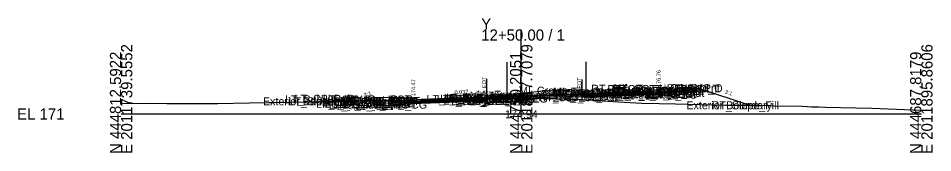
# Model space of a CAD drawing. Extents: x -26 to 3203, y -10 to 9532.
# Drawn here: x -25.7 to 202.8, y 6490.3 to 6524 of the extents above; entities that cross this region are included whole.
import ezdxf

# ---------------------------------------------------------------- set-up
doc = ezdxf.new("R2010")
doc.units = 0
for name, color, linetype in [('Default', 7, 'Continuous'), ('Exist CMT Pavement', 7, 'Continuous'), ('Exist Cross Section Cell', 7, 'Continuous'), ('Exist XS Center Line Elevation Label', 7, 'Continuous'), ('Exist XS Ground Line', 7, 'Continuous'), ('Prop CMT Conc Surface', 7, 'Continuous'), ('Prop CMT Concrete Structures', 7, 'Continuous'), ('Prop CMT Pvmt Course 1', 7, 'Continuous'), ('Prop CMT Pvmt Course 1 CG', 7, 'Continuous'), ('Prop CMT Pvmt Course 1 Wedge', 7, 'Continuous'), ('Prop CMT Pvmt Course 2', 7, 'Continuous'), ('Prop CMT Pvmt Course 2 Wedge', 7, 'Continuous'), ('Prop CMT Pvmt Course 3', 7, 'Continuous'), ('Prop CMT Pvmt Surface', 7, 'Continuous'), ('Prop CMT Pvmt Wedge Surface 1', 7, 'Continuous'), ('Prop CMT Pvmt Wedge Surface 2', 7, 'Continuous'), ('Prop CMT Pvmt Wedge Surface 3', 7, 'Continuous'), ('Prop CMT Slope Grass', 7, 'Continuous'), ('Prop CMT Subgrade Earthwork', 7, 'Continuous'), ('Prop Plan Preparation Sketches Hydraulic Ditch', 7, 'Continuous'), ('Prop XS Hydro Elevations', 7, 'Continuous'), ('Prop XS Label Text', 7, 'Continuous'), ('Prop XS SE Text', 7, 'Continuous'), ('Prop XS Side Slope Text', 7, 'Continuous'), ('Scratch_Level_0', 7, 'Continuous')]:
    doc.layers.add(name, color=color, linetype=linetype)

msp = doc.modelspace()

# ---------------------------------------------------------------- linework, layer by layer
at = {"layer": 'Exist CMT Pavement'}
for points in [[(95.26, 6503.86), (91.33, 6503.77)], [(91.33, 6503.77), (93.3, 6503.82)], [(93.3, 6503.82), (95.26, 6503.86)]]:
    msp.add_lwpolyline(points, dxfattribs=at)
at = {"layer": 'Exist Cross Section Cell'}
for p, q in [((100, 6500), (100, 6521.16)), ((0, 6500), (100, 6500)), ((100, 6500), (200, 6500))]:
    msp.add_line(p, q, dxfattribs=at)
at = {"layer": 'Exist XS Ground Line'}
msp.add_lwpolyline([(0, 6502.62), (6.19, 6502.67), (11.42, 6502.61), (22.22, 6502.63), (24.21, 6502.63), (32.1, 6502.78), (37.01, 6502.85), (38.25, 6502.88), (49.81, 6503.13), (54.29, 6503.26), (58.91, 6503.32), (61.41, 6503.38), (71.33, 6503.34), (76.13, 6503.28), (79.28, 6503.26), (82.76, 6503.53), (87.54, 6503.93), (89.88, 6503.82), (91.34, 6503.77), (92.63, 6503.81), (94.31, 6503.83), (96.23, 6503.89), (99.07, 6503.93), (100.26, 6503.94), (101.36, 6503.96), (101.99, 6503.97), (103.24, 6503.98), (104.25, 6503.95), (105.48, 6503.91), (106.69, 6503.88), (108.24, 6503.85), (108.77, 6503.84), (110.69, 6503.77), (112.25, 6503.71), (114.5, 6503.63), (115.14, 6503.6), (122.86, 6503.15), (130.07, 6502.75), (134.44, 6502.66), (138.57, 6502.58), (151.05, 6502.24), (152.29, 6502.21), (159.68, 6502.17), (163.2, 6502.07), (170.22, 6501.97), (171.52, 6501.9), (172.57, 6501.81), (173.39, 6501.79), (174.42, 6501.78), (176.02, 6501.73), (183.61, 6501.54), (187.65, 6501.47), (197.89, 6501.02), (200, 6500.94)], dxfattribs=at)
at = {"layer": 'Prop CMT Conc Surface'}
for points in [[(132.32, 6505.77), (134.32, 6505.76)], [(134.32, 6505.76), (134.32, 6506.26), (134.82, 6506.26)], [(73.02, 6503.47), (73.02, 6503.97), (72.52, 6503.97)], [(75.02, 6503.63), (73.02, 6503.47)]]:
    msp.add_lwpolyline(points, dxfattribs=at)
at = {"layer": 'Prop CMT Concrete Structures'}
for p, q in [((96.52, 6504.6), (96.51, 6504.43)), ((97.27, 6504.85), (96.52, 6504.6)), ((106.45, 6505.77), (97.27, 6504.85)), ((115.51, 6505.59), (106.45, 6505.77)), ((116.26, 6505.34), (115.51, 6505.59)), ((116.27, 6505.17), (116.26, 6505.34))]:
    msp.add_line(p, q, dxfattribs=at)
for points in [[(96.51, 6504.43), (116.27, 6505.17)], [(132.32, 6505.77), (134.32, 6505.76), (134.32, 6506.26), (134.82, 6506.26)], [(134.82, 6506.26), (134.82, 6505.28), (132.32, 6505.19)], [(132.32, 6505.19), (132.32, 6505.77)], [(75.02, 6503.63), (73.02, 6503.47), (73.02, 6503.97), (72.52, 6503.97)], [(72.52, 6503.97), (72.52, 6502.95), (75.02, 6503.04)], [(75.02, 6503.04), (75.02, 6503.63)]]:
    msp.add_lwpolyline(points, dxfattribs=at)
at = {"layer": 'Prop CMT Pvmt Course 1'}
for points in [[(95.26, 6504.38), (75.02, 6503.63)], [(91.33, 6504.11), (95.26, 6504.26)], [(91.33, 6503.99), (91.33, 6504.11)], [(95.26, 6504.38), (117.52, 6505.22)], [(95.26, 6504.13), (95.26, 6504.38)], [(95.26, 6504.13), (95.26, 6504.38)], [(95.26, 6504.26), (95.26, 6504.13), (95.26, 6504.13)], [(132.32, 6505.52), (115.14, 6504.88)], [(115.14, 6505), (117.52, 6505.09)], [(115.14, 6504.88), (115.14, 6505)], [(117.52, 6505.22), (132.32, 6505.77)], [(117.52, 6505.22), (117.52, 6504.97)], [(117.52, 6504.97), (117.52, 6505.22)], [(117.52, 6505.09), (117.52, 6504.97), (117.52, 6504.97)], [(132.32, 6505.77), (132.32, 6505.52)], [(75.02, 6503.38), (91.33, 6503.99)], [(75.02, 6503.63), (75.02, 6503.38)]]:
    msp.add_lwpolyline(points, dxfattribs=at)
at = {"layer": 'Prop CMT Pvmt Course 1 CG'}
for points in [[(132.32, 6505.19), (135.32, 6505.3), (135.64, 6504.98)], [(132.32, 6504.85), (132.32, 6505.19)], [(135.64, 6504.98), (132.32, 6504.85)], [(75.02, 6503.04), (72.02, 6502.93), (71.67, 6502.59)], [(71.67, 6502.59), (75.02, 6502.71)], [(75.02, 6502.71), (75.02, 6503.04)]]:
    msp.add_lwpolyline(points, dxfattribs=at)
at = {"layer": 'Prop CMT Pvmt Course 1 Wedge'}
for points in [[(91.33, 6504.11), (91.34, 6504.11), (92.4, 6504.15), (92.44, 6504.15), (92.63, 6504.16), (94.31, 6504.22), (95.26, 6504.26)], [(95.26, 6504.13), (94.31, 6504.1), (92.63, 6504.04), (92.44, 6504.03), (92.4, 6504.03), (91.34, 6503.99), (91.33, 6503.99)], [(91.33, 6503.99), (91.33, 6504.11)], [(117.52, 6504.97), (95.26, 6504.13)], [(95.26, 6504.26), (95.26, 6504.13)]]:
    msp.add_lwpolyline(points, dxfattribs=at)
at = {"layer": 'Prop CMT Pvmt Course 2'}
for points in [[(95.26, 6503.8), (95.26, 6504.13)], [(115.14, 6504.88), (132.32, 6505.52)], [(132.32, 6505.19), (115.14, 6504.54)], [(115.14, 6504.54), (115.14, 6504.88)], [(117.52, 6504.97), (117.52, 6504.63)], [(132.32, 6505.52), (132.32, 6505.19)], [(91.33, 6503.99), (75.02, 6503.38)], [(75.02, 6503.04), (91.33, 6503.65)], [(75.02, 6503.38), (75.02, 6503.04)], [(91.33, 6503.65), (91.33, 6503.99)]]:
    msp.add_lwpolyline(points, dxfattribs=at)
at = {"layer": 'Prop CMT Pvmt Course 2 Wedge'}
for points in [[(91.33, 6503.99), (91.34, 6503.99), (92.4, 6504.03), (92.44, 6504.03), (92.63, 6504.04), (94.31, 6504.1), (95.26, 6504.13)], [(95.26, 6504.13), (117.52, 6504.97)], [(95.26, 6504.13), (95.26, 6503.86)], [(91.33, 6503.77), (91.33, 6503.99)], [(95.26, 6503.86), (94.31, 6503.83), (92.63, 6503.81), (92.44, 6503.8), (92.4, 6503.8), (91.34, 6503.77), (91.33, 6503.77)]]:
    msp.add_lwpolyline(points, dxfattribs=at)
at = {"layer": 'Prop CMT Pvmt Course 3'}
for points in [[(115.14, 6504.54), (132.32, 6505.19)], [(132.32, 6504.85), (115.14, 6504.21)], [(115.14, 6504.21), (115.14, 6504.54)], [(117.52, 6504.63), (117.52, 6504.3)], [(132.32, 6505.19), (132.32, 6504.85)], [(91.33, 6503.65), (75.02, 6503.04)], [(75.02, 6502.71), (91.33, 6503.32)], [(75.02, 6503.04), (75.02, 6502.71)], [(91.33, 6503.32), (91.33, 6503.65)]]:
    msp.add_lwpolyline(points, dxfattribs=at)
at = {"layer": 'Prop CMT Pvmt Surface'}
for points in [[(95.26, 6504.38), (75.02, 6503.63)], [(95.26, 6504.38), (117.52, 6505.22)], [(117.52, 6505.22), (132.32, 6505.77)]]:
    msp.add_lwpolyline(points, dxfattribs=at)
at = {"layer": 'Prop CMT Pvmt Wedge Surface 1'}
for points in [[(95.26, 6504.26), (91.33, 6504.11)], [(91.33, 6504.11), (91.33, 6503.99)], [(95.26, 6504.38), (95.26, 6504.13), (95.26, 6504.13), (95.26, 6504.26)], [(91.33, 6503.99), (75.02, 6503.38)], [(75.02, 6503.38), (75.02, 6503.63)]]:
    msp.add_lwpolyline(points, dxfattribs=at)
at = {"layer": 'Prop CMT Pvmt Wedge Surface 2'}
for points in [[(95.26, 6504.13), (75.02, 6503.38)], [(95.26, 6504.38), (95.26, 6504.13)], [(75.02, 6503.38), (75.02, 6503.63)]]:
    msp.add_lwpolyline(points, dxfattribs=at)
at = {"layer": 'Prop CMT Pvmt Wedge Surface 3'}
for points in [[(95.26, 6503.8), (117.52, 6504.63)], [(95.26, 6504.38), (95.26, 6503.8)], [(95.26, 6503.8), (75.02, 6503.04)], [(75.02, 6503.04), (75.02, 6503.63)]]:
    msp.add_lwpolyline(points, dxfattribs=at)
at = {"layer": 'Prop CMT Slope Grass'}
for points in [[(134.82, 6506.26), (143.82, 6506.44)], [(143.82, 6506.44), (144.32, 6506.45), (157.13, 6502.18)], [(72.52, 6503.97), (63.02, 6504.16), (60.62, 6503.36)]]:
    msp.add_lwpolyline(points, dxfattribs=at)
at = {"layer": 'Prop CMT Subgrade Earthwork'}
msp.add_line((115.14, 6504.21), (115.14, 6503.6), dxfattribs=at)
for points in [[(115.14, 6504.21), (132.32, 6504.85)], [(115.14, 6504.21), (117.52, 6504.3)], [(132.32, 6504.85), (135.64, 6504.98), (136.97, 6506.31)], [(75.02, 6502.71), (71.67, 6502.59), (70.24, 6504.02)], [(91.33, 6503.32), (75.02, 6502.71)], [(91.33, 6503.32), (91.35, 6503.77)]]:
    msp.add_lwpolyline(points, dxfattribs=at)
at = {"layer": 'Prop Plan Preparation Sketches Hydraulic Ditch'}
for p, q in [((96.51, 6504.43), (96.51, 6512.96)), ((116.27, 6505.17), (116.27, 6513.09))]:
    msp.add_line(p, q, dxfattribs=at)
at = {"layer": 'Prop XS Label Text'}
for p, q in [((91.35, 6508.77), (91.35, 6503.77)), ((115.14, 6508.6), (115.14, 6503.6))]:
    msp.add_line(p, q, dxfattribs=at)

# ---------------------------------------------------------------- texts
at = {"layer": 'Default'}
msp.add_text('-', height=0.0001, dxfattribs=at).set_placement((0, 6500))
at = {"layer": 'Exist Cross Section Cell'}
for s, p in [('Y', (90, 6521.16)), ('12+50.00 / 1', (90, 6518.36)), ('EL 171', (-26, 6498.6))]:
    msp.add_text(s, height=2.8, dxfattribs=at).set_placement(p)
for s, p in [('E 2011739.5552', (2.8, 6490)), ('E 2011817.7079', (102.8, 6490)), ('E 2011895.8606', (202.8, 6490)), ('N 444812.5922', (0, 6490)), ('N 444750.2051', (100, 6490)), ('N 444687.8179', (200, 6490))]:
    msp.add_text(s, height=2.8, rotation=90, dxfattribs=at).set_placement(p)
at = {"layer": 'Exist XS Center Line Elevation Label'}
msp.add_text('174.94', height=2, dxfattribs=at).set_placement((95.96, 6498.94))
msp.add_text('174.94', height=2, dxfattribs=at).set_placement((95.96, 6498.94))
at = {"layer": 'Prop XS Hydro Elevations'}
for s, p in [('176.76', (134.82, 6506.76)), ('174.47', (73.52, 6504.47))]:
    msp.add_text(s, height=1, rotation=90, dxfattribs=at).set_placement(p)
at = {"layer": 'Prop XS Label Text'}
for p in [(91.25, 6504.79), (115.04, 6504.63)]:
    msp.add_text('E. EOT', height=1, rotation=90, dxfattribs=at).set_placement(p)
at = {"layer": 'Prop XS SE Text'}
for p in [(123.13, 6506.43), (83.35, 6504.94)]:
    msp.add_text('0.037', height=1, rotation=2.1401, dxfattribs=at).set_placement(p)
at = {"layer": 'Prop XS Side Slope Text'}
for rotation, p in [(18.4349, (60.83, 6504.22)), (341.5651, (150.77, 6505.17))]:
    msp.add_text('3:1', height=1, rotation=rotation, dxfattribs=at).set_placement(p)
at = {"layer": 'Scratch_Level_0'}
for s, p in [('MI_Crown', (99.46, 6504.84)), ('MI_Face Out', (107.78, 6504.38)), ('MI_Top Out', (107.99, 6504.63)), ('RT_Sub_Trench_Out_DLT', (117.49, 6505.31)), ('RT_CG_Top_Face', (121.53, 6505.26)), ('RT_CG1_Shelf_Out', (121.82, 6504.3)), ('RT_PV2_OEOT', (122.44, 6504.52)), ('RT_CG_Top_Gut', (122.51, 6504.76)), ('RT_PV1_OEOT', (123.01, 6504.77)), ('RT_CG_Top_BOC', (123.05, 6505.26)), ('RT_Shld_O', (136.35, 6505.44)), ('CSLP_Pnt', (137.18, 6505.45)), ('Exterior Boundary', (35.46, 6502.18)), ('LT_Sub_Trench_Out_DLT', (40.96, 6502.65)), ('LT_Slope_Fill', (41.84, 6502.18)), ('LT_CSLP_Pnt', (43.35, 6502.8)), ('LT_CG_Top_Face', (50.44, 6502.61)), ('LT_CG_Top_BOC', (50.96, 6502.61)), ('LT_CG_Top_Gut', (51.41, 6502.11)), ('LT_PV2_OEOT', (55.35, 6502.01)), ('LT_PV1_OEOT', (55.92, 6502.26)), ('LT_PV_Sub_Tie_Out', (76.29, 6502.77)), ('LT_PV_OEEOP_EG', (78.88, 6502.77)), ('LT_PV_EG_TestPt', (79.71, 6502.82)), ('LT_Sub_OEEOP', (80.55, 6502.32)), ('LT_PV2_OEEOP', (80.64, 6502.99)), ('LT_PV3_OEEOP', (80.64, 6502.65)), ('LT_PV1_OEEOP', (81.21, 6503.11)), ('LT_PV_IEEOP_EG', (83.45, 6502.86)), ('LT_PV2_IEEOP', (85.21, 6503.13)), ('LT_PV3_IEEOP', (85.21, 6502.8)), ('LT_PV1_IEEOP', (85.78, 6503.26)), ('LT_PV2_PGL1', (86.14, 6503.13)), ('LT_PV3_PGL1', (86.14, 6502.8)), ('LT_PV2_PGL', (86.47, 6503.13)), ('LT_PV3_PGL', (86.47, 6502.8)), ('LT_PV4_PGL', (86.47, 6502.47)), ('LT_PV1_PGL', (87.04, 6503.38)), ('MI_Face In', (87.16, 6503.55)), ('MI_Top In', (88.87, 6503.8)), ('RT_Sub_OEEOP', (104.31, 6503.21)), ('RT_PV2_OEEOP', (104.4, 6503.88)), ('RT_PV3_OEEOP', (104.4, 6503.54)), ('RT_PV1_OEEOP', (104.97, 6504)), ('RT_PV2_IEEOP', (107.42, 6503.97)), ('RT_PV1_IEEOP', (107.99, 6504.09)), ('RT_PV2_PGL1', (108.35, 6503.97)), ('RT_PV3_PGL1', (108.35, 6503.63)), ('RT_PV2_PGL', (108.68, 6503.97)), ('RT_PV4_PGL', (108.68, 6503.3)), ('MI_Bot Out', (108.78, 6504.22)), ('RT_PV1_PGL', (109.25, 6504.22)), ('RT_Sub_OEOT_CG', (119.64, 6503.85)), ('RT_CG_Bot_IE', (122.18, 6504.19)), ('RT_Sub_OEOT', (122.35, 6503.85)), ('RT_PV3_OEOT', (122.44, 6504.19)), ('RT_CG_Bot_BOC', (123.08, 6504.28)), ('RT_Sub_OEOP', (125.7, 6503.98)), ('LT_CG1_Shelf_Out', (48.73, 6501.57)), ('LT_CG_Bot_BOC', (50.99, 6501.58)), ('LT_Sub_OEOP', (51.94, 6501.22)), ('LT_Sub_OEOT_CG', (52.55, 6501.34)), ('LT_CG_Bot_IE', (55.09, 6501.68)), ('LT_Sub_OEOT', (55.26, 6501.34)), ('LT_PV3_OEOT', (55.35, 6501.68)), ('Exterior Boundary', (141.27, 6501.18)), ('RT_Slope_Fill', (147.6, 6501.18))]:
    msp.add_text(s, height=2, dxfattribs=at).set_placement(p)

doc.saveas('drawing.dxf')
